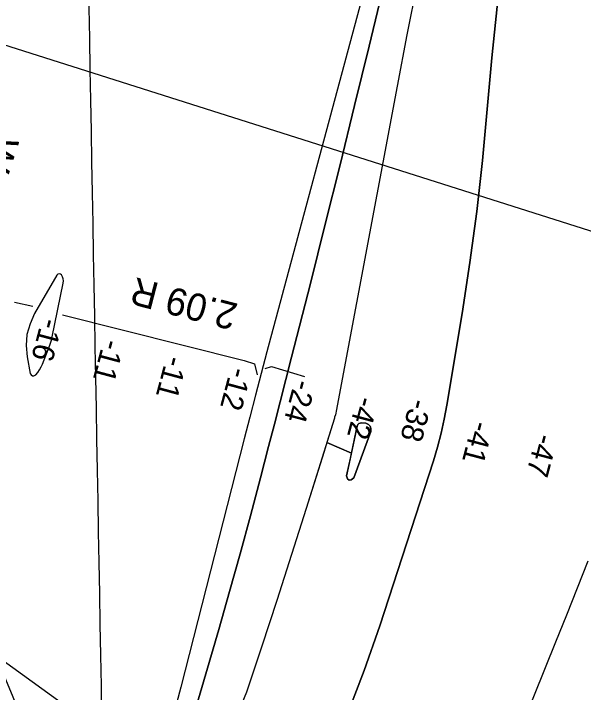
# Model space of a CAD drawing. Extents: x 3930721 to 3950824, y 220441 to 242861.
# Drawn here: x 3940593 to 3941469, y 231818 to 232861 of the extents above; entities that cross this region are included whole.
import ezdxf

# ---------------------------------------------------------------- set-up
doc = ezdxf.new("R2010")
doc.units = 0
for name, color, linetype in [('V-GRID-MAJR', 7, 'Continuous'), ('V-LEVE-TOET', 7, 'Continuous'), ('V-RIVR-IDEN', 7, 'Continuous'), ('V-RIVR-RANG', 7, 'Continuous'), ('V-RIVR-RANG-IDEN', 7, 'Continuous'), ('V-TOPO-DPTH', 7, 'Continuous'), ('V-TOPO-MAJR', 7, 'Continuous'), ('V-TOPO-MINR', 7, 'Continuous'), ('V-UTIL-LINE', 7, 'Continuous')]:
    doc.layers.add(name, color=color, linetype=linetype)

msp = doc.modelspace()

# ---------------------------------------------------------------- linework, layer by layer
at = {"layer": 'V-GRID-MAJR'}
msp.add_spline([(3940914.4, 221486.3), (3940866.3, 224158.2), (3940756.9, 230218.1), (3940647.6, 236278.1), (3940604.7, 238656.8)], degree=3, dxfattribs=at)
at = {"layer": 'V-LEVE-TOET'}
msp.add_line((3940594.1, 232417.4), (3940622.6, 232411), dxfattribs=at)
for points in [[(3940668.2, 232397.6), (3940947.4, 232327.7), (3940963.2, 232322.4), (3940967.6, 232305.5)], [(3940979.6, 232315.3), (3940989.3, 232318.5), (3941040.3, 232303.2)]]:
    msp.add_lwpolyline(points, dxfattribs=at)
at = {"layer": 'V-TOPO-DPTH'}
for points in [[(3941105.6, 231783.3), (3941131.8, 231851.2), (3941155.9, 231920), (3941238.3, 232173.5), (3941244.7, 232194.6), (3941250.3, 232215.8), (3941255.1, 232237.3), (3941259.2, 232258.9), (3941282.5, 232399.8), (3941294.4, 232478), (3941305, 232556.4), (3941313.6, 232635), (3941320.9, 232713.8), (3941328, 232792.6), (3941336.3, 232871.2), (3941346.3, 232949.7), (3941357.4, 233028), (3941380.9, 233182.3), (3941382, 233188.5), (3941383.2, 233194.6), (3941384.7, 233200.8), (3941386.3, 233206.9), (3941935.3, 234034.9)], [(3941935.3, 234034.9), (3941386.3, 233206.9), (3941384.7, 233200.8), (3941383.2, 233194.6), (3941382, 233188.5), (3941380.9, 233182.3), (3941357.4, 233028), (3941346.3, 232949.7), (3941336.3, 232871.2), (3941328, 232792.6), (3941320.9, 232713.8), (3941313.6, 232635), (3941305, 232556.4), (3941294.4, 232478), (3941282.5, 232399.8), (3941259.2, 232258.9), (3941255.1, 232237.3), (3941250.3, 232215.8), (3941244.7, 232194.6), (3941238.3, 232173.5), (3941155.9, 231920), (3941131.8, 231851.2), (3941105.6, 231783.3)], [(3941467.5, 233975.7), (3941285.8, 233238.2), (3941283.8, 233229.8), (3941281.8, 233221.4), (3941279.9, 233213), (3941278, 233204.6), (3941246.9, 233064.3), (3941229.9, 232985.7), (3941213.4, 232907), (3941197.7, 232828.1), (3941182.5, 232749.1), (3941089, 232249.5), (3941088.5, 232246.8), (3941087.7, 232244.3), (3941086.5, 232240.4), (3941086.1, 232239.1), (3941042.8, 232100.2), (3941020.4, 232029.5), (3940997.8, 231959), (3940974.6, 231888.6), (3940951.1, 231818.3), (3940831.5, 231527.8)], [(3941467.5, 233975.7), (3941285.8, 233238.2), (3941283.8, 233229.8), (3941281.8, 233221.4), (3941279.9, 233213), (3941278, 233204.6), (3941246.9, 233064.3), (3941229.9, 232985.7), (3941213.4, 232907), (3941197.7, 232828.1), (3941182.5, 232749.1), (3941089, 232249.5), (3941088.5, 232246.8), (3941087.7, 232244.3), (3941086.5, 232240.4), (3941086.1, 232239.1), (3941074.5, 232201.8)], [(3940807.7, 231570.2), (3940908.2, 231914.5), (3940924.9, 231972.5), (3940941.2, 232030.6), (3940957, 232088.8), (3940972.4, 232147.1), (3940985, 232195.5), (3940993.9, 232229.7), (3941002.7, 232264), (3941011.5, 232298.2), (3941020.2, 232332.5), (3941049.1, 232446), (3941072, 232537), (3941094.8, 232628.1), (3941117.2, 232719.3), (3941139.4, 232810.6), (3941231.5, 233192.5)], [(3941074.5, 232201.8), (3941112.3, 232185.3), (3941121.3, 232226.9), (3941122.3, 232229), (3941123.7, 232230.6), (3941125.6, 232231.4), (3941127.9, 232231.7), (3941134.4, 232231.1), (3941138.5, 232229.3), (3941141.3, 232226.8), (3941142.3, 232223.1), (3941142.2, 232218.7), (3941115.9, 232147.2), (3941112, 232144.4), (3941108.8, 232143.6)], [(3941108.8, 232143.6), (3941112, 232144.4), (3941115.9, 232147.2), (3941142.2, 232218.7), (3941142.3, 232223.1), (3941141.3, 232226.8), (3941138.5, 232229.3), (3941134.4, 232231.1), (3941127.9, 232231.7), (3941125.6, 232231.4), (3941123.7, 232230.6), (3941122.3, 232229), (3941121.3, 232226.9), (3941104.7, 232150.4), (3941106.4, 232146), (3941108.8, 232143.6)], [(3941108.8, 232143.6), (3941106.4, 232146), (3941104.7, 232150.4), (3941110.6, 232177.5), (3941112.3, 232185.3), (3941074.5, 232201.8), (3941070.2, 232188)], [(3941070.2, 232188), (3941042.8, 232100.2), (3941020.4, 232029.5), (3940997.8, 231959), (3940974.6, 231888.6), (3940951.1, 231818.3), (3940831.5, 231527.8)], [(3939138.4, 228899.8), (3939165.6, 228949.6), (3939838.2, 229801.2), (3940275.6, 230709.6), (3940672.4, 231617.7), (3940572, 231858.6), (3940567.3, 231867.1), (3940561.5, 231871.8), (3940554.1, 231870.8), (3940545.6, 231866.1), (3940533.6, 231848.4), (3940521.9, 231830.6), (3940510.6, 231812.5), (3940499.5, 231794.3), (3940486, 231771.5), (3940470.4, 231745.8), (3940454.4, 231720.3), (3940437.9, 231695.2), (3940421, 231670.3), (3940394.3, 231631.9), (3940546.9, 231888.2), (3940838.9, 231677.1)]]:
    msp.add_lwpolyline(points, dxfattribs=at)
at = {"layer": 'V-TOPO-MAJR'}
msp.add_lwpolyline([(3941475.5, 232019.3), (3941459.3, 231977.7), (3941442.8, 231936.2), (3941426.2, 231894.7), (3941229.1, 231406.6)], dxfattribs=at)
at = {"layer": 'V-TOPO-MINR'}
for points in [[(3941397, 234189.2), (3941284.1, 233554.3), (3941268.5, 233469.3), (3941261.1, 233430.6), (3941253.4, 233391.9), (3941245.2, 233353.3), (3941236.7, 233314.8), (3941223.2, 233255.6), (3941221.2, 233246.8), (3941219.1, 233238), (3941217, 233229.2), (3941214.8, 233220.4), (3941189.3, 233118.3), (3941174.2, 233058.5), (3941158.9, 232998.8), (3941143.3, 232939.2), (3941127.4, 232879.6), (3940982.3, 232340.7), (3940973.4, 232307.4), (3940964.6, 232274.1), (3940955.9, 232240.7), (3940947.3, 232207.3), (3940849.8, 231826), (3940838.7, 231783.4)], [(3941935.3, 234034.9), (3941386.3, 233206.9), (3941384.7, 233200.8), (3941383.2, 233194.6), (3941382, 233188.5), (3941380.9, 233182.3), (3941357.4, 233028), (3941346.3, 232949.7), (3941336.3, 232871.2), (3941328, 232792.6), (3941320.9, 232713.8), (3941313.6, 232635), (3941305, 232556.4), (3941294.4, 232478), (3941282.5, 232399.8), (3941259.2, 232258.9), (3941255.1, 232237.3), (3941250.3, 232215.8), (3941244.7, 232194.6), (3941238.3, 232173.5), (3941155.9, 231920), (3941131.8, 231851.2), (3941105.6, 231783.3)], [(3941467.5, 233975.7), (3941285.8, 233238.2), (3941283.8, 233229.8), (3941281.8, 233221.4), (3941279.9, 233213), (3941278, 233204.6), (3941246.9, 233064.3), (3941229.9, 232985.7), (3941213.4, 232907), (3941197.7, 232828.1), (3941182.5, 232749.1), (3941089, 232249.5), (3941088.5, 232246.8), (3941087.7, 232244.3), (3941086.5, 232240.4), (3941086.1, 232239.1), (3941042.8, 232100.2), (3941020.4, 232029.5), (3940997.8, 231959), (3940974.6, 231888.6), (3940951.1, 231818.3), (3940831.5, 231527.8)], [(3941231.5, 233192.5), (3941139.4, 232810.6), (3941117.2, 232719.3), (3941094.8, 232628.1), (3941072, 232537), (3941049.1, 232446), (3941020.2, 232332.5), (3941011.5, 232298.2), (3941002.7, 232264), (3940993.9, 232229.7), (3940985, 232195.5), (3940972.4, 232147.1), (3940957, 232088.8), (3940941.2, 232030.6), (3940924.9, 231972.5), (3940908.2, 231914.5), (3940807.7, 231570.2)], [(3940669.3, 232453), (3940668.2, 232456), (3940666.7, 232459), (3940664.8, 232460.3), (3940662.9, 232460.9), (3940661, 232460.2), (3940659.2, 232458.7), (3940625.2, 232399.9), (3940618.2, 232383.9), (3940613.5, 232367.6), (3940612.4, 232350.6), (3940613.7, 232333.3), (3940618.4, 232307.7), (3940620, 232305.3), (3940621.9, 232303.8), (3940624.2, 232304), (3940626.9, 232305.3), (3940630, 232309.2), (3940632.9, 232313.2), (3940635.2, 232317.6), (3940637.3, 232322.1), (3940648.4, 232350.9), (3940649.6, 232354), (3940650.6, 232357.2), (3940651.5, 232360.4), (3940652.2, 232363.7), (3940669.3, 232446.5), (3940669.5, 232449.8), (3940669.3, 232453)], [(3941108.8, 232143.6), (3941112, 232144.4), (3941115.9, 232147.2), (3941142.2, 232218.7), (3941142.3, 232223.1), (3941141.3, 232226.8), (3941138.5, 232229.3), (3941134.4, 232231.1), (3941127.9, 232231.7), (3941125.6, 232231.4), (3941123.7, 232230.6), (3941122.3, 232229), (3941121.3, 232226.9), (3941104.7, 232150.4), (3941106.4, 232146), (3941108.8, 232143.6)]]:
    msp.add_lwpolyline(points, dxfattribs=at)
at = {"layer": 'V-UTIL-LINE'}
msp.add_lwpolyline([(3944449, 231161.2), (3944066.6, 231705.8), (3939717, 233085.7), (3938914.9, 233883.4)], dxfattribs=at)

# ---------------------------------------------------------------- texts
at = {"layer": 'V-RIVR-IDEN'}
msp.add_text('Water', height=42, rotation=252.1927, dxfattribs=at).set_placement((3940561.7, 232676.5))
at = {"layer": 'V-RIVR-RANG'}
for s, rotation, p in [('-16', 255.0283, (3940636.6, 232394.4)), ('-11', 255.0283, (3940731.4, 232362)), ('-11', 255.0283, (3940828.1, 232336.4)), ('-12', 255.0283, (3940926.9, 232318.9)), ('-24', 255.0283, (3941025.4, 232300)), ('-42', 255.0283, (3941122, 232274.3)), ('-38', 255.1713, (3941203.7, 232270.7)), ('-41', 255.1713, (3941298.8, 232236.5)), ('-47', 255.1713, (3941397.4, 232216.8))]:
    msp.add_text(s, height=33.5, rotation=rotation, dxfattribs=at).set_placement(p)
at = {"layer": 'V-RIVR-RANG-IDEN'}
msp.add_text('2.09 R', height=42, rotation=165.4072, dxfattribs=at).set_placement((3940939.7, 232414.2))

doc.saveas('drawing.dxf')
